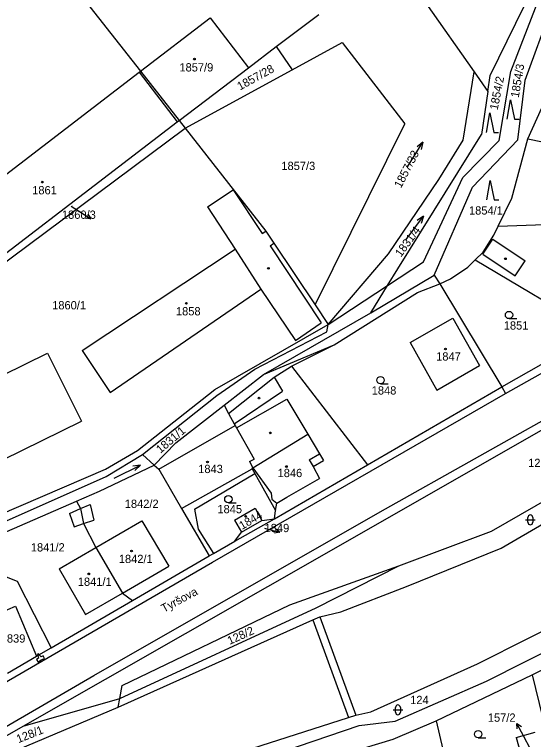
# Model space of a CAD drawing. Extents: x -785744 to -782822, y -1067550 to -1063910.
# Drawn here: x -783659.9 to -783553.3, y -1065154.8 to -1065006.1 of the extents above; entities that cross this region are included whole.
import ezdxf

# ---------------------------------------------------------------- set-up
doc = ezdxf.new("R2010")
doc.units = 0
for name, color, linetype in [('Hranice parcel', 7, 'Continuous'), ('Parcelní čísla', 7, 'Continuous'), ('Pop_ČP_popisy', 7, 'Continuous'), ('Vnitřní kresba', 7, 'Continuous'), ('Věcná břemena k části', 7, 'Continuous'), ('Značky budov', 7, 'Continuous'), ('Značky kultur', 7, 'Continuous')]:
    doc.layers.add(name, color=color, linetype=linetype)

msp = doc.modelspace()

# ---------------------------------------------------------------- linework, layer by layer
at = {"layer": 'Hranice parcel'}
for p, q in [((-783575.44, -1065003.73), (-783565.51, -1065017.86)), ((-783565.51, -1065017.86), (-783562.68, -1065021.88)), ((-783562.68, -1065021.88), (-783562.19, -1065018.56)), ((-783562.68, -1065021.88), (-783563.99, -1065030.67))]:
    msp.add_line(p, q, dxfattribs=at)
for points in [[(-783555.01, -1065019.55), (-783544.22, -1064989.94)], [(-783557.99, -1065017.77), (-783548.17, -1064992.43)], [(-783562.19, -1065018.56), (-783549.97, -1064993.56)], [(-783648.71, -1064998.93), (-783633.99, -1065017.67)], [(-783606.12, -1065012.66), (-783597.36, -1065006.04)], [(-783633.99, -1065017.67), (-783619.71, -1065006.73)], [(-783619.71, -1065006.73), (-783611.84, -1065016.99)], [(-783602.84, -1065017.41), (-783592.56, -1065011.81)], [(-783592.56, -1065011.81), (-783584.28, -1065022.57)], [(-783554.46, -1065031.61), (-783545.48, -1065011.72)], [(-783611.84, -1065016.99), (-783606.12, -1065012.66)], [(-783606.12, -1065012.66), (-783602.84, -1065017.41)], [(-783626.05, -1065027.79), (-783611.84, -1065016.99)], [(-783683.34, -1065055.48), (-783634.29, -1065017.9)], [(-783634.29, -1065017.9), (-783633.99, -1065017.67)], [(-783633.99, -1065017.67), (-783626.05, -1065027.79)], [(-783624.81, -1065029.37), (-783602.84, -1065017.41)], [(-783567.73, -1065031.83), (-783565.51, -1065017.86)], [(-783560.38, -1065031.94), (-783557.99, -1065017.77)], [(-783556.5, -1065031.75), (-783555.01, -1065019.55)], [(-783584.28, -1065022.57), (-783579.73, -1065028.49)], [(-783679.72, -1065068.87), (-783626.47, -1065028.12)], [(-783626.47, -1065028.12), (-783626.05, -1065027.79)], [(-783626.05, -1065027.79), (-783624.81, -1065029.37)], [(-783598.14, -1065065.66), (-783579.73, -1065028.49)], [(-783696.3, -1065082.59), (-783624.81, -1065029.37)], [(-783624.81, -1065029.37), (-783608.24, -1065050.49)], [(-783581.17, -1065058.24), (-783563.99, -1065030.67)], [(-783572.73, -1065039.92), (-783567.73, -1065031.83)], [(-783567.79, -1065039.53), (-783560.38, -1065031.94)], [(-783565.81, -1065041.46), (-783556.5, -1065031.75)], [(-783557.75, -1065043.78), (-783554.46, -1065031.61)], [(-783554.46, -1065031.61), (-783524.01, -1065037.82)], [(-783583.05, -1065055.14), (-783572.73, -1065039.92)], [(-783575.9, -1065056.8), (-783567.79, -1065039.53)], [(-783620.25, -1065045.55), (-783614.97, -1065042.05)], [(-783614.97, -1065042.05), (-783609.02, -1065051.01)], [(-783573.68, -1065059.58), (-783565.81, -1065041.46)], [(-783560.55, -1065049.48), (-783557.75, -1065043.78)], [(-783620.25, -1065045.55), (-783614.53, -1065054.22)], [(-783561.45, -1065051.31), (-783560.55, -1065049.48)], [(-783560.55, -1065049.48), (-783539.56, -1065048.72)], [(-783609.02, -1065051.01), (-783608.24, -1065050.49)], [(-783608.24, -1065050.49), (-783606.59, -1065052.98)], [(-783563.64, -1065054.8), (-783561.45, -1065051.31)], [(-783645.96, -1065074.99), (-783614.53, -1065054.22)], [(-783607.37, -1065053.5), (-783606.59, -1065052.98)], [(-783607.37, -1065053.5), (-783596.89, -1065069.32)], [(-783606.59, -1065052.98), (-783598.14, -1065065.66)], [(-783595.45, -1065069.7), (-783583.05, -1065055.14)], [(-783565.28, -1065056.42), (-783563.64, -1065054.8)], [(-783583.27, -1065061.66), (-783575.9, -1065056.8)], [(-783566.79, -1065057.9), (-783565.28, -1065056.42)], [(-783565.28, -1065056.42), (-783540.15, -1065071.29)], [(-783583.27, -1065061.66), (-783581.17, -1065058.24)], [(-783570.36, -1065060.29), (-783566.79, -1065057.9)], [(-783586.7, -1065067.25), (-783573.68, -1065059.58)], [(-783595.45, -1065069.7), (-783583.27, -1065061.66)], [(-783586.7, -1065067.25), (-783583.27, -1065061.66)], [(-783577.12, -1065063.08), (-783572.51, -1065061.34)], [(-783572.51, -1065061.34), (-783570.36, -1065060.29)], [(-783572.51, -1065061.34), (-783559.84, -1065082.45)], [(-783640.19, -1065083.64), (-783609.28, -1065062.42)], [(-783609.28, -1065062.42), (-783602.2, -1065072.93)], [(-783594.2, -1065073.85), (-783577.12, -1065063.08)], [(-783598.14, -1065065.66), (-783595.45, -1065069.7)], [(-783608.77, -1065079.92), (-783586.7, -1065067.25)], [(-783578.65, -1065073.35), (-783569.88, -1065068.36)], [(-783569.88, -1065068.36), (-783564.36, -1065078.07)], [(-783618.75, -1065083), (-783595.45, -1065069.7)], [(-783602.2, -1065072.93), (-783596.89, -1065069.32)], [(-783559.84, -1065082.45), (-783540.15, -1065071.29)], [(-783578.65, -1065073.35), (-783573.13, -1065083.15)], [(-783645.96, -1065074.99), (-783640.19, -1065083.64)], [(-783608.77, -1065079.92), (-783594.2, -1065073.85)], [(-783602.99, -1065078.19), (-783594.2, -1065073.85)], [(-783685.51, -1065091.5), (-783653.08, -1065075.54)], [(-783653.08, -1065075.54), (-783646.12, -1065089.53)], [(-783602.99, -1065078.19), (-783587.42, -1065098.44)], [(-783573.13, -1065083.15), (-783564.36, -1065078.07)], [(-783616.82, -1065086.21), (-783608.77, -1065079.92)], [(-783587.42, -1065098.44), (-783559.84, -1065082.45)], [(-783559.84, -1065082.45), (-783559.07, -1065083.82)], [(-783634.61, -1065095.52), (-783618.75, -1065083)], [(-783619.19, -1065118.45), (-783559.07, -1065083.82)], [(-783626.75, -1065093.93), (-783616.82, -1065086.21)], [(-783616.82, -1065086.21), (-783615.91, -1065087.92)], [(-783615.91, -1065087.92), (-783614.73, -1065090.07)], [(-783607.85, -1065123.43), (-783546.39, -1065088.37)], [(-783678.6, -1065105.46), (-783646.12, -1065089.53)], [(-783614.73, -1065090.07), (-783614.55, -1065090.41)], [(-783614.55, -1065090.41), (-783614.3, -1065090.84)], [(-783614.3, -1065090.84), (-783610.68, -1065097.28)], [(-783631.18, -1065098.55), (-783626.75, -1065093.93)], [(-783641.16, -1065099.33), (-783634.61, -1065095.52)], [(-783561.96, -1065112.08), (-783531.67, -1065094.68)], [(-783611.64, -1065097.81), (-783610.68, -1065097.28)], [(-783642.42, -1065103.85), (-783631.18, -1065098.55)], [(-783631.18, -1065098.55), (-783630.2, -1065099.32)], [(-783611.64, -1065097.81), (-783610.93, -1065099.1)], [(-783606.5, -1065109.51), (-783587.42, -1065098.44)], [(-783559.97, -1065115.54), (-783529.78, -1065097.96)], [(-783680.77, -1065116.4), (-783641.16, -1065099.33)], [(-783630.2, -1065099.32), (-783625.54, -1065107.42)], [(-783622.9, -1065107.55), (-783610.53, -1065100.23)], [(-783611.09, -1065099.25), (-783610.93, -1065099.1)], [(-783611.09, -1065099.25), (-783610.53, -1065100.23)], [(-783610.53, -1065100.23), (-783606.24, -1065107.84)], [(-783647.16, -1065105.91), (-783642.42, -1065103.85)], [(-783670.46, -1065116.02), (-783647.16, -1065105.91)], [(-783647.16, -1065105.91), (-783646.3, -1065107.44)], [(-783646.3, -1065107.44), (-783645.7, -1065110.51)], [(-783625.54, -1065107.42), (-783619.86, -1065117.15)], [(-783622.9, -1065107.55), (-783622.14, -1065111.63)], [(-783614.71, -1065109.8), (-783610.48, -1065107.38)], [(-783610.48, -1065107.38), (-783609.06, -1065109.87)], [(-783606.5, -1065109.51), (-783606.24, -1065107.84)], [(-783645.7, -1065110.51), (-783643.15, -1065115.45)], [(-783643.15, -1065115.45), (-783633.69, -1065109.98)], [(-783633.69, -1065109.98), (-783628.16, -1065119.27)], [(-783614.71, -1065109.8), (-783613.28, -1065112.27)], [(-783614.6, -1065114.14), (-783606.5, -1065109.51)], [(-783609.06, -1065109.87), (-783606.5, -1065109.51)], [(-783622.14, -1065111.63), (-783619, -1065116.66)], [(-783580.95, -1065119.21), (-783561.96, -1065112.08)], [(-783614.6, -1065114.14), (-783613.28, -1065112.27)], [(-783619, -1065116.66), (-783614.6, -1065114.14)], [(-783650.67, -1065119.81), (-783643.15, -1065115.45)], [(-783643.15, -1065115.45), (-783637.69, -1065124.76)], [(-783619.86, -1065117.15), (-783619, -1065116.66)], [(-783579.36, -1065123.41), (-783559.97, -1065115.54)], [(-783635.6, -1065126.28), (-783619.86, -1065117.15)], [(-783669.24, -1065118.4), (-783659.28, -1065122.31)], [(-783663.26, -1065143.94), (-783619.19, -1065118.45)], [(-783637.69, -1065124.76), (-783628.16, -1065119.27)], [(-783603.34, -1065127.19), (-783580.95, -1065119.21)], [(-783597.95, -1065127.79), (-783580.95, -1065119.21)], [(-783650.67, -1065119.81), (-783645.28, -1065129.14)], [(-783659.28, -1065122.31), (-783652.34, -1065136)], [(-783658.1, -1065152.09), (-783607.85, -1065123.43)], [(-783592.85, -1065128.61), (-783579.36, -1065123.41)], [(-783564.78, -1065139.29), (-783532.97, -1065123.26)], [(-783645.28, -1065129.14), (-783637.69, -1065124.76)], [(-783637.69, -1065124.76), (-783635.6, -1065126.28)], [(-783652.34, -1065136), (-783635.6, -1065126.28)], [(-783562.99, -1065142.86), (-783531.18, -1065126.83)], [(-783665.99, -1065130.17), (-783659.67, -1065127.47)], [(-783659.67, -1065127.47), (-783655.32, -1065137.73)], [(-783638.24, -1065146.37), (-783597.95, -1065127.79)], [(-783637.77, -1065143.7), (-783603.34, -1065127.19)], [(-783597.17, -1065129.64), (-783592.85, -1065128.61)], [(-783598.62, -1065130.29), (-783597.17, -1065129.64)], [(-783638.54, -1065148.19), (-783598.62, -1065130.29)], [(-783655.32, -1065137.73), (-783652.34, -1065136)], [(-783553.59, -1065141.54), (-783542.54, -1065136.12)], [(-783661.26, -1065141.18), (-783655.32, -1065137.73)], [(-783586.68, -1065149.16), (-783564.78, -1065139.29)], [(-783573.32, -1065150.99), (-783553.59, -1065141.54)], [(-783553.59, -1065141.54), (-783544.3, -1065179.62)], [(-783581.73, -1065151.06), (-783562.99, -1065142.86)], [(-783638.24, -1065146.37), (-783637.77, -1065143.7)], [(-783658.1, -1065152.09), (-783638.24, -1065146.37)], [(-783638.54, -1065148.19), (-783638.24, -1065146.37)], [(-783679.68, -1065165.57), (-783638.54, -1065148.19)], [(-783589.8, -1065149.85), (-783586.68, -1065149.16)], [(-783630.75, -1065162.93), (-783591.32, -1065150.33)], [(-783591.32, -1065150.33), (-783589.8, -1065149.85)], [(-783678.31, -1065163.62), (-783658.1, -1065152.09)], [(-783629.71, -1065165.76), (-783589.13, -1065151.92)], [(-783589.13, -1065151.92), (-783581.73, -1065151.06)], [(-783582.1, -1065154.77), (-783573.32, -1065150.99)], [(-783573.32, -1065150.99), (-783565.46, -1065184.47)], [(-783556.86, -1065154.43), (-783552.99, -1065153.33)], [(-783591.64, -1065157.59), (-783582.1, -1065154.77)], [(-783556.86, -1065154.43), (-783555.21, -1065160.31)]]:
    msp.add_lwpolyline(points, dxfattribs=at)
at = {"layer": 'Pop_ČP_popisy'}
for p, q in [((-783646.72, -1065046.35), (-783644.21, -1065047.99)), ((-783608.32, -1065111.54), (-783605.41, -1065112.27)), ((-783555.31, -1065154.17), (-783556.71, -1065151.52))]:
    msp.add_line(p, q, dxfattribs=at)
for points in [[(-783648.19, -1065045.39), (-783646.72, -1065046.35)], [(-783644.77, -1065047.03), (-783644.21, -1065047.99), (-783645.32, -1065047.86)], [(-783608.55, -1065111.48), (-783608.32, -1065111.54)], [(-783606.26, -1065111.54), (-783605.41, -1065112.27), (-783606.5, -1065112.51)], [(-783556.69, -1065152.64), (-783556.71, -1065151.52), (-783555.8, -1065152.17)], [(-783553.97, -1065156.69), (-783555.31, -1065154.17)]]:
    msp.add_lwpolyline(points, dxfattribs=at)
at = {"layer": 'Vnitřní kresba'}
for points in [[(-783634.29, -1065017.9), (-783626.47, -1065028.12)], [(-783563.68, -1065055.24), (-783561.64, -1065052.19)], [(-783561.64, -1065052.19), (-783555.05, -1065056.6)], [(-783614.53, -1065054.22), (-783609.28, -1065062.42)], [(-783563.68, -1065055.24), (-783557.06, -1065059.69)], [(-783557.06, -1065059.69), (-783555.05, -1065056.6)], [(-783573.68, -1065059.58), (-783572.51, -1065061.34)], [(-783595.73, -1065071.16), (-783595.45, -1065069.7)], [(-783610.5, -1065078.8), (-783595.73, -1065071.16)], [(-783559.07, -1065083.82), (-783547.52, -1065077.32)], [(-783618.34, -1065084.26), (-783610.5, -1065078.8)], [(-783606.52, -1065080.44), (-783602.99, -1065078.19)], [(-783615.91, -1065087.92), (-783606.52, -1065080.44)], [(-783606.52, -1065080.44), (-783604.87, -1065083.37)], [(-783614.73, -1065090.07), (-783604.87, -1065083.37)], [(-783633.59, -1065096.32), (-783618.34, -1065084.26)], [(-783614.3, -1065090.84), (-783603.92, -1065084.96)], [(-783603.92, -1065084.96), (-783599.63, -1065092.18)], [(-783584.79, -1065108.09), (-783543.86, -1065085.11)], [(-783630.2, -1065099.32), (-783614.55, -1065090.41)], [(-783610.93, -1065099.1), (-783599.63, -1065092.18)], [(-783599.63, -1065092.18), (-783597.24, -1065096.19)], [(-783641.06, -1065100.85), (-783633.59, -1065096.32)], [(-783633.59, -1065096.32), (-783631.18, -1065098.55)], [(-783599.37, -1065097.42), (-783597.24, -1065096.19)], [(-783597.24, -1065096.19), (-783596.44, -1065097.56)], [(-783599.37, -1065097.42), (-783598.57, -1065098.8)], [(-783598.57, -1065098.8), (-783596.44, -1065097.56)], [(-783598.57, -1065098.8), (-783597.25, -1065101.25)], [(-783625.54, -1065107.42), (-783611.09, -1065099.25)], [(-783610.93, -1065099.1), (-783607.18, -1065104.27)], [(-783680.07, -1065118.13), (-783641.06, -1065100.85)], [(-783603.92, -1065105.08), (-783597.25, -1065101.25)], [(-783607.18, -1065104.27), (-783607, -1065105.47)], [(-783607, -1065105.47), (-783606.01, -1065106.3)], [(-783606.24, -1065107.84), (-783606.01, -1065106.3)], [(-783606.01, -1065106.3), (-783603.92, -1065105.08)], [(-783648.54, -1065108.42), (-783646.3, -1065107.44)], [(-783646.3, -1065107.44), (-783644.32, -1065106.59)], [(-783644.32, -1065106.59), (-783643.56, -1065109.79)], [(-783648.54, -1065108.42), (-783647.6, -1065111.16)], [(-783643.57, -1065141.69), (-783584.79, -1065108.09)], [(-783647.6, -1065111.16), (-783645.7, -1065110.51)], [(-783645.7, -1065110.51), (-783643.56, -1065109.79)], [(-783613.28, -1065112.27), (-783609.06, -1065109.87)], [(-783597.17, -1065129.64), (-783589.8, -1065149.85)], [(-783598.62, -1065130.29), (-783591.32, -1065150.33)], [(-783680.9, -1065163.35), (-783643.57, -1065141.69)]]:
    msp.add_lwpolyline(points, dxfattribs=at)
at = {"layer": 'Věcná břemena k části'}
for points in [[(-783654.9, -1065137.23), (-783655.19, -1065137.4)], [(-783655.19, -1065137.4), (-783655.08, -1065137.59)], [(-783654.79, -1065137.42), (-783655.08, -1065137.59)], [(-783655.08, -1065137.59), (-783654.79, -1065137.42)], [(-783654.79, -1065137.42), (-783654.9, -1065137.23)], [(-783654.39, -1065137.83), (-783654.79, -1065137.42)], [(-783654.91, -1065138.13), (-783655.36, -1065138.43)], [(-783655.36, -1065138.43), (-783655.02, -1065138.93)], [(-783655.08, -1065137.59), (-783654.91, -1065138.13)], [(-783655.02, -1065138.93), (-783654.36, -1065138.48)], [(-783653.97, -1065137.64), (-783654.39, -1065137.83)], [(-783654.36, -1065138.48), (-783653.72, -1065138.19)], [(-783653.72, -1065138.19), (-783653.97, -1065137.64)]]:
    msp.add_lwpolyline(points, dxfattribs=at)
at = {"layer": 'Značky budov'}
for centre in [(-783622.92, -1065015.22), (-783654.15, -1065040.45), (-783559.06, -1065056.19), (-783607.72, -1065058.15), (-783624.57, -1065065.32), (-783571.38, -1065074.7), (-783609.66, -1065084.77), (-783607.34, -1065091.91), (-783620.23, -1065097.87), (-783604.03, -1065098.81), (-783612.41, -1065109.04), (-783635.82, -1065116.15), (-783644.6, -1065120.83)]:
    msp.add_circle(centre, 0.175, dxfattribs=at)
at = {"layer": 'Značky kultur'}
for p, q in [((-783558.33, -1065068.47), (-783556.73, -1065068.47)), ((-783584.72, -1065081.83), (-783583.12, -1065081.83)), ((-783615.95, -1065106.26), (-783614.35, -1065106.26)), ((-783554.45, -1065110.25), (-783554.45, -1065109.25)), ((-783553.45, -1065109.25), (-783553.45, -1065110.25)), ((-783554.95, -1065109.75), (-783552.95, -1065109.75)), ((-783582.14, -1065148.73), (-783580.14, -1065148.73)), ((-783581.64, -1065149.23), (-783581.64, -1065148.23)), ((-783580.64, -1065148.23), (-783580.64, -1065149.23)), ((-783564.66, -1065154.46), (-783563.06, -1065154.46))]:
    msp.add_line(p, q, dxfattribs=at)
for points in [[(-783558.72, -1065027.55), (-783558.02, -1065023.55), (-783557.22, -1065027.55), (-783556.22, -1065027.55)], [(-783562.97, -1065030.26), (-783562.27, -1065026.26), (-783561.47, -1065030.26), (-783560.47, -1065030.26)], [(-783579.17, -1065037.34), (-783576.01, -1065032.24), (-783577.22, -1065033.25)], [(-783576.01, -1065032.24), (-783576.37, -1065033.78)], [(-783562.91, -1065044.1), (-783562.21, -1065040.1), (-783561.41, -1065044.1), (-783560.41, -1065044.1)], [(-783579.48, -1065052.24), (-783575.88, -1065047.44), (-783577.18, -1065048.34)], [(-783575.88, -1065047.44), (-783576.38, -1065048.94)], [(-783639.38, -1065101.18), (-783634.02, -1065098.5), (-783635.58, -1065098.72)], [(-783634.02, -1065098.5), (-783635.13, -1065099.62)]]:
    msp.add_lwpolyline(points, dxfattribs=at)
for centre in [(-783558.33, -1065067.72), (-783584.72, -1065081.08), (-783615.95, -1065105.51), (-783564.66, -1065153.71)]:
    msp.add_circle(centre, 0.75, dxfattribs=at)
for centre, start, end in [((-783553.95, -1065109.25), 0, 180), ((-783553.95, -1065110.25), 180, 0), ((-783581.14, -1065148.23), 0, 180), ((-783581.14, -1065149.23), 180, 0)]:
    msp.add_arc(centre, 0.5, start, end, dxfattribs=at)

# ---------------------------------------------------------------- texts
at = {"layer": 'Parcelní čísla'}
for s, height, p in [('1857/9', 1.7, (-783626, -1065017.76)), ('1857/3', 1.7, (-783605.07, -1065037.98)), ('1861', 1.7, (-783656.22, -1065042.97)), ('1860/3', 0.1, (-783648.19, -1065045.39)), ('1854/1', 1.7, (-783566.55, -1065047.12)), ('1860/1', 1.7, (-783652.12, -1065066.57)), ('1858', 1.7, (-783626.71, -1065067.8)), ('1851', 1.7, (-783559.41, -1065070.72)), ('1847', 1.7, (-783573.29, -1065077.07)), ('1848', 1.7, (-783586.52, -1065084.04)), ('128/3', 1.7, (-783554.4, -1065098.91)), ('1843', 1.7, (-783622.14, -1065100.15)), ('1846', 1.7, (-783605.84, -1065100.98)), ('1842/2', 1.7, (-783637.22, -1065107.3)), ('1845', 1.7, (-783618.2, -1065108.39)), ('1849', 0.1, (-783608.55, -1065111.48)), ('1841/2', 1.7, (-783656.5, -1065116.24)), ('1842/1', 1.7, (-783638.44, -1065118.61)), ('1841/1', 1.7, (-783646.86, -1065123.29)), ('1839', 1.7, (-783662.68, -1065134.93))]:
    msp.add_text(s, height=height, dxfattribs=at).set_placement(p)
for s, rotation, p in [('1857/28', 28.8, (-783613.57, -1065021.68)), ('1854/3', 80.3635, (-783556.34, -1065023.22)), ('1854/2', 78.7551, (-783560.67, -1065025.76)), ('1857/33', 62.6126, (-783580.51, -1065041.82)), ('1831/4', 54, (-783580.51, -1065055.96)), ('1831/1', 40.2233, (-783629.9, -1065096.2)), ('1844', 30.4833, (-783613.13, -1065111.82)), ('128/2', 24.1905, (-783615.69, -1065135.41)), ('128/1', 21.6113, (-783659.06, -1065155.58))]:
    msp.add_text(s, height=1.7, rotation=rotation, dxfattribs=at).set_placement(p)
at = {"layer": 'Pop_ČP_popisy'}
for s, p in [('1860/3', (-783650.12, -1065047.99)), ('1849', (-783608.51, -1065112.27)), ('124', (-783578.63, -1065147.55)), ('157/2', (-783562.68, -1065151.17))]:
    msp.add_text(s, height=1.7, dxfattribs=at).set_placement(p)
msp.add_text('Tyršova', height=1.7, rotation=28.2536, dxfattribs=at).set_placement((-783629.19, -1065128.81))

doc.saveas('drawing.dxf')
